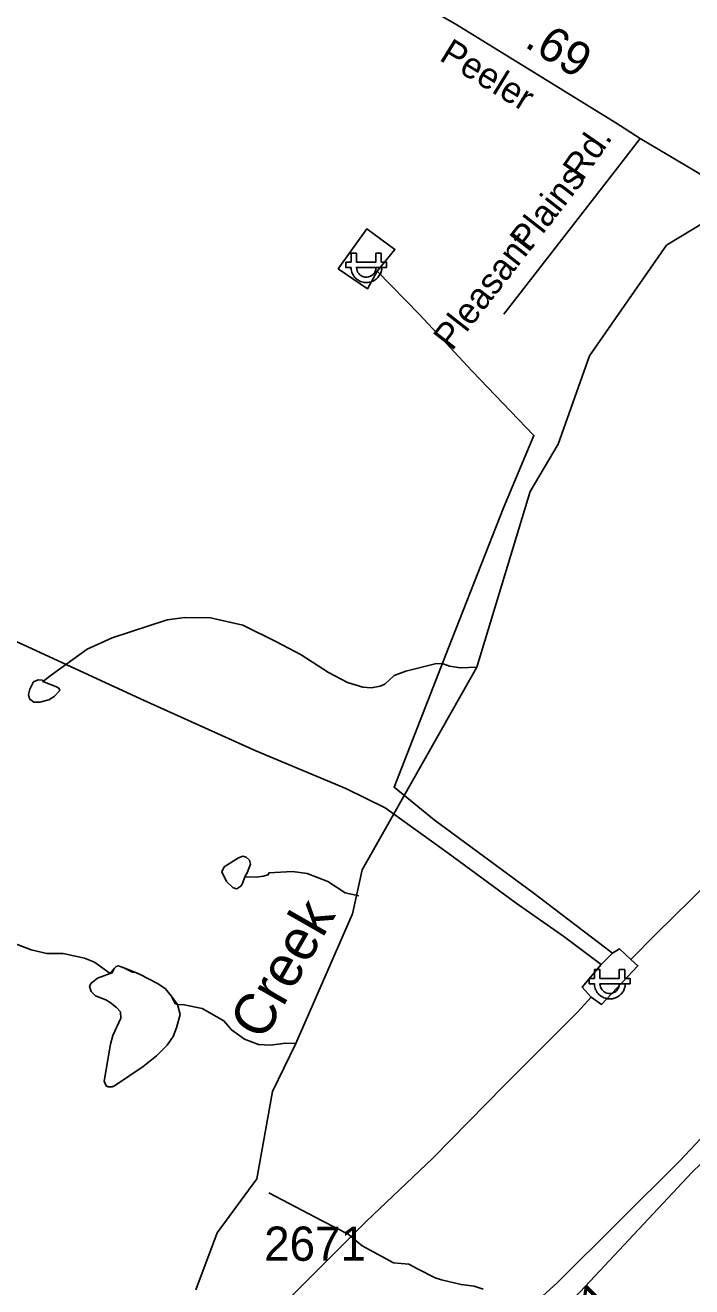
# Model space of a CAD drawing. Extents: x 1473865 to 1648260, y 639067 to 773536.
# Drawn here: x 1544745 to 1547180, y 678674 to 683282 of the extents above; entities that cross this region are included whole.
import ezdxf

# ---------------------------------------------------------------- set-up
doc = ezdxf.new("R2010")
doc.units = 0
for name, color, linetype in [('Exist Hydrographic Creek Single Shore', 7, 'Continuous'), ('Exist Hydrographic Creek Single Shore Label', 7, 'Continuous'), ('Exist Hydrographic Misc Water Feature', 7, 'Continuous'), ('Exist Road Non-System Type 51', 7, 'Continuous'), ('Exist Road Non-System Type 51 Label', 7, 'Continuous'), ('Exist Road Primary Interstate Divided Center Attributed', 7, 'Continuous'), ('Exist Road Primary Interstate Mileage Hundredths English Label', 7, 'Continuous'), ('Exist Road Secondary Mileage Hundredths English Label', 7, 'Continuous'), ('Exist Road Secondary Type 51 Attributed', 7, 'Continuous'), ('Exist Road Secondary Type 51 Label', 7, 'Continuous'), ('Exist Road Secondary Type 51 Number Label', 7, 'Continuous'), ('Exist Utilities Electrical Power Substation CELL', 7, 'Continuous'), ('Exist Utilities Electrical Transmission Line', 7, 'Continuous')]:
    doc.layers.add(name, color=color, linetype=linetype)

msp = doc.modelspace()

# ---------------------------------------------------------------- linework, layer by layer
at = {"layer": 'Exist Hydrographic Creek Single Shore'}
msp.add_lwpolyline([(1545368.4, 678662.8), (1545446.4, 678871.3), (1545591.5, 679068.6), (1545648.3, 679387), (1545733.7, 679563), (1545940.5, 680036.5), (1545976.4, 680196.6), (1546395.6, 680937.3), (1546590.5, 681579.2), (1546692.5, 681751.2), (1546806.5, 682073.8), (1547087.5, 682478.4), (1547365.7, 682646.1), (1547745.5, 682977.2), (1548409.5, 683275.6), (1548484.5, 683280.7)], dxfattribs=at)
at = {"layer": 'Exist Hydrographic Misc Water Feature'}
for points in [[(1546395.6, 680937.3), (1546335.4, 680934.4), (1546295.5, 680941), (1546271.6, 680949.7), (1546247.6, 680950.2), (1546135.3, 680922.1), (1546092.9, 680906.5), (1546058.5, 680875.2), (1546042.3, 680867.3), (1546010.2, 680861.4), (1545978.2, 680864.5), (1545922.5, 680881.2), (1545852.9, 680917.9), (1545753.9, 680981.5), (1545662.7, 681029.3), (1545539.7, 681090.8), (1545422, 681117), (1545327.9, 681118.1), (1545263.7, 681109.5), (1545062.7, 681044.7), (1544972.1, 681002.2), (1544844.5, 680912), (1544810.1, 680884.8)], [(1544810.1, 680884.8), (1544808.1, 680889), (1544792.2, 680890.9), (1544776, 680883), (1544761.5, 680857.1), (1544757.2, 680837.5), (1544761, 680821), (1544776.8, 680809.2), (1544798.9, 680808.7), (1544831.1, 680817.9), (1544851.2, 680829.8), (1544871.5, 680851.6), (1544867.6, 680859.9), (1544859.7, 680865.8), (1544810.1, 680884.8)], [(1545547.2, 680170.8), (1545555.5, 680186.2), (1545567.8, 680217.9), (1545564.2, 680232), (1545552.3, 680242.9), (1545540.2, 680246.4), (1545524.1, 680241), (1545471.7, 680207.6), (1545463.4, 680189.7), (1545480.7, 680154.1), (1545504.5, 680131.4), (1545518.4, 680127.1), (1545532.5, 680136.6), (1545538.7, 680147.1), (1545547.2, 680170.8)], [(1545964.2, 680101.6), (1545914.4, 680112.5), (1545851.1, 680154), (1545775.3, 680183.4), (1545721.5, 680190.2), (1545635.4, 680185.4), (1545633.3, 680178.9), (1545615, 680173.5), (1545591, 680169.9), (1545547.2, 680170.8)], [(1545055.2, 679818), (1544998, 679859.4), (1544962.2, 679874), (1544884.3, 679891.2), (1544824.5, 679891.6), (1544766.4, 679905), (1544639.2, 679952.8), (1544531.9, 679990.2)], [(1545301.6, 679704.7), (1545293.6, 679708.1), (1545278.2, 679736.3), (1545256.6, 679763), (1545228.8, 679781.6), (1545165.3, 679814.1), (1545145.4, 679822.7), (1545137.4, 679822.9), (1545105.7, 679839.1), (1545085.7, 679846.1), (1545077.7, 679843.8), (1545071.7, 679838.2), (1545063.4, 679820.3), (1545055.2, 679818)], [(1545301.6, 679704.7), (1545278.2, 679736.3), (1545256.6, 679763), (1545228.8, 679781.6), (1545165.3, 679814.1), (1545145.4, 679822.7), (1545105.7, 679839.1), (1545085.7, 679846.1), (1545077.7, 679843.8), (1545071.7, 679838.2), (1545055.2, 679818)], [(1545055.2, 679818), (1545009.1, 679800.9), (1544984.7, 679781.6), (1544980.6, 679771.1), (1544986.2, 679752.9), (1545002.1, 679737), (1545039.8, 679722.3), (1545055.8, 679712.1), (1545079.3, 679693.6), (1545093.2, 679677.7), (1545094.8, 679655.5), (1545065.8, 679592.1), (1545057.2, 679560.3), (1545033.1, 679424.5), (1545040.8, 679408), (1545048.7, 679404.5), (1545062.8, 679404.2), (1545070.9, 679408.2), (1545175.9, 679478.3), (1545224.7, 679517.5), (1545263.3, 679556.9), (1545285.9, 679588.5), (1545298.2, 679620.2), (1545311, 679668.4), (1545301.6, 679704.7)], [(1545733.7, 679563), (1545697.6, 679563.8), (1545641.4, 679556.7), (1545597.5, 679559.2), (1545545.8, 679578.3), (1545498.3, 679612.9), (1545470.9, 679645.5), (1545391.5, 679690.5), (1545325.6, 679704.2), (1545301.6, 679704.7)], [(1545635, 679016.9), (1545829.5, 678915.2), (1545924.7, 678865.7), (1545975.9, 678823.7), (1546091.1, 678761.5), (1546147.1, 678756.2), (1546178.8, 678740), (1546242.3, 678706.7), (1546266.2, 678698.8), (1546337.8, 678681.8), (1546385.9, 678676.7), (1546417.7, 678664.6)]]:
    msp.add_lwpolyline(points, dxfattribs=at)
at = {"layer": 'Exist Road Non-System Type 51'}
msp.add_lwpolyline([(1546991.5, 682867.5), (1546897.1, 682745), (1546493.5, 682226.9)], dxfattribs=at)
at = {"layer": 'Exist Road Primary Interstate Divided Center Attributed'}
for points in [[(1547927.6, 679959.1), (1547665, 679696.7), (1547137.2, 679133.4), (1546688.6, 678688.1), (1546515.6, 678531.1), (1546343, 678358.3), (1546130.2, 678133.3), (1545997.9, 678008.7), (1545716.7, 677735.5)], [(1545665.3, 677560.9), (1545817.8, 677689.5), (1546066, 677932.4), (1546230.6, 678105.2), (1546314.9, 678197.6), (1546527.7, 678419), (1546772.6, 678656), (1547181.1, 679092.6), (1547832.6, 679718.4), (1547951.3, 679831.3)]]:
    msp.add_lwpolyline(points, dxfattribs=at)
at = {"layer": 'Exist Road Secondary Type 51 Attributed'}
msp.add_lwpolyline([(1547365.7, 682646.1), (1546991.5, 682867.5), (1546903.4, 682925.7), (1546322.1, 683282.8), (1545882.3, 683537.7), (1545634.3, 683693.5), (1545420.5, 683817.6), (1545238.4, 683927.3), (1544957.6, 684083.9)], dxfattribs=at)
at = {"layer": 'Exist Utilities Electrical Power Substation CELL'}
for points in [[(1545916.1, 682416.4), (1545935.6, 682416.4), (1545935.6, 682448.6), (1545955.4, 682448.6), (1545955.4, 682416.4), (1546026.2, 682416.4), (1546026.2, 682448.6), (1546046.1, 682448.6), (1546046.1, 682416.4), (1546065.6, 682416.4), (1546065.6, 682397), (1546046.1, 682397), (1546026.2, 682397), (1545955.4, 682397), (1545956.1, 682390.8), (1545957.3, 682385.5), (1545959.7, 682379.9), (1545963.4, 682374.5), (1545968.1, 682369.7), (1545970.7, 682367.7), (1545973.7, 682366), (1545977.5, 682363.9), (1545981.7, 682362.6), (1545986.5, 682361.7), (1545990.1, 682361.4), (1545994.3, 682361.5), (1545999, 682362.2), (1546003.3, 682363.5), (1546006.3, 682364.7), (1546009.6, 682366.5), (1546013, 682368.9), (1546016.1, 682371.7), (1546018.8, 682374.6), (1546020.9, 682377.5), (1546022.2, 682379.9), (1546023.7, 682382.6), (1546025, 682386.2), (1546025.5, 682388.4), (1546026.3, 682392.1), (1546026.6, 682395), (1546026.7, 682397), (1546048.3, 682397), (1546048, 682393.6), (1546047.6, 682390.9), (1546047.1, 682387.6), (1546046.3, 682384.2), (1546045.3, 682380.5), (1546044.2, 682377.4), (1546042.9, 682374.2), (1546041.1, 682370.7), (1546038.8, 682367.1), (1546036.3, 682363.5), (1546033.7, 682360.4), (1546031, 682357.7), (1546027.4, 682354.5), (1546023.6, 682351.6), (1546019.4, 682349.1), (1546015, 682346.8), (1546011.7, 682345.4), (1546008.5, 682344.4), (1546005.4, 682343.5), (1546001.6, 682342.7), (1545997.9, 682342.2), (1545994.4, 682341.9), (1545990, 682341.9), (1545987, 682342.1), (1545983.6, 682342.5), (1545980, 682343.2), (1545975.2, 682344.3), (1545970.2, 682346.2), (1545965.7, 682348.2), (1545962.2, 682350.2), (1545958, 682353), (1545954.8, 682355.7), (1545952.9, 682357.3), (1545950.5, 682359.7), (1545948.5, 682361.9), (1545945.8, 682365.2), (1545943.1, 682369.5), (1545941.2, 682373.2), (1545939.6, 682376.6), (1545938.5, 682379.7), (1545936.9, 682384.9), (1545936, 682389.3), (1545935.6, 682393.1), (1545935.3, 682397), (1545916.1, 682397)], [(1546805.4, 679799.9), (1546824.9, 679799.9), (1546824.9, 679832.2), (1546844.7, 679832.2), (1546844.7, 679799.9), (1546915.6, 679799.9), (1546915.6, 679832.2), (1546935.4, 679832.2), (1546935.4, 679799.9), (1546954.9, 679799.9), (1546954.9, 679780.5), (1546935.4, 679780.5), (1546915.6, 679780.5), (1546844.7, 679780.5), (1546845.4, 679774.3), (1546846.6, 679769), (1546849, 679763.4), (1546852.7, 679758), (1546857.4, 679753.2), (1546860, 679751.2), (1546863, 679749.5), (1546866.8, 679747.5), (1546871, 679746.1), (1546875.8, 679745.2), (1546879.4, 679744.9), (1546883.6, 679745), (1546888.4, 679745.7), (1546892.6, 679747), (1546895.6, 679748.2), (1546898.9, 679750), (1546902.3, 679752.4), (1546905.5, 679755.2), (1546908.1, 679758.1), (1546910.3, 679761), (1546911.6, 679763.4), (1546913, 679766.1), (1546914.3, 679769.7), (1546914.8, 679771.9), (1546915.6, 679775.6), (1546915.9, 679778.5), (1546916, 679780.5), (1546937.6, 679780.5), (1546937.3, 679777.1), (1546936.9, 679774.4), (1546936.4, 679771.1), (1546935.6, 679767.7), (1546934.6, 679764), (1546933.5, 679760.9), (1546932.2, 679757.7), (1546930.4, 679754.2), (1546928.1, 679750.6), (1546925.6, 679747), (1546923, 679743.9), (1546920.3, 679741.2), (1546916.7, 679738), (1546912.9, 679735.1), (1546908.7, 679732.6), (1546904.3, 679730.3), (1546901, 679728.9), (1546897.9, 679727.9), (1546894.7, 679727), (1546890.9, 679726.2), (1546887.2, 679725.7), (1546883.8, 679725.4), (1546879.4, 679725.4), (1546876.4, 679725.6), (1546872.9, 679726), (1546869.3, 679726.7), (1546864.5, 679727.8), (1546859.5, 679729.7), (1546855.1, 679731.7), (1546851.5, 679733.8), (1546847.3, 679736.5), (1546844.1, 679739.2), (1546842.3, 679740.8), (1546839.8, 679743.2), (1546837.9, 679745.4), (1546835.1, 679748.7), (1546832.4, 679753), (1546830.5, 679756.7), (1546828.9, 679760.1), (1546827.8, 679763.2), (1546826.2, 679768.4), (1546825.3, 679772.8), (1546824.9, 679776.6), (1546824.6, 679780.5), (1546805.4, 679780.5)]]:
    msp.add_lwpolyline(points, close=True, dxfattribs=at)
at = {"layer": 'Exist Utilities Electrical Transmission Line'}
msp.add_line((1546890.2, 679892.4), (1546849.3, 679851), dxfattribs=at)
for points in [[(1546957.7, 679869.1), (1547049.2, 679961.5), (1547246.4, 680154.8), (1547749.5, 680648.9), (1548152.5, 681037.5), (1548571.8, 681456.1), (1548917.9, 681803.9), (1549164.5, 682055.4), (1549494.1, 682373.6), (1549825.7, 682689.4), (1550200.6, 683074.9), (1550532.4, 683404.7), (1550731.8, 683595.2), (1550882.2, 683732.4), (1551002.3, 683850.3), (1551037.8, 683935.6), (1551169.8, 684269.3), (1551332.8, 684660.4), (1551426.5, 684872.6), (1551648.8, 685000.6), (1552131.7, 685280), (1552497.3, 685491.3), (1552737.8, 685629.1)], [(1546030.5, 682383.8), (1546095.9, 682462.7), (1545993.4, 682538.4), (1545888.8, 682392.3), (1545995.3, 682318.5), (1546030.5, 682383.8)], [(1546890.2, 679892.4), (1546600.1, 680113.6), (1546238.9, 680380), (1546093, 680498.6), (1546292, 681007.1), (1546493, 681519.5), (1546603.8, 681783.5), (1546378, 682017.6), (1546185.7, 682225), (1546030.5, 682383.8)], [(1541958.3, 681461.1), (1542040.9, 681599.7), (1542097, 681720.6), (1542343.3, 681632.2), (1542752.9, 681494.9), (1542919.9, 681437.9), (1543061, 681393.2), (1543386.9, 681387.4), (1543802.8, 681383.8), (1543976.9, 681382.7), (1544339.5, 681198.3), (1544752.2, 681012.9), (1545166.7, 680821.5), (1545587.3, 680631.9), (1545916.9, 680494), (1546059.7, 680423.2), (1546290.7, 680257.1), (1546539.3, 680074.6), (1546713.1, 679953.6), (1546849.3, 679851)], [(1546957.7, 679869.1), (1546916.3, 679907.9), (1546890.2, 679892.4)], [(1546849.3, 679851), (1546779.8, 679768.4), (1546813.3, 679731.7)], [(1546813.3, 679731.7), (1546850.8, 679705.1), (1546983.3, 679846.7), (1546957.7, 679869.1)], [(1545351.3, 678272.1), (1545990.8, 678912.5), (1546234.8, 679144.1), (1546495.4, 679409.6), (1546762.4, 679676.7), (1546813.3, 679731.7)]]:
    msp.add_lwpolyline(points, dxfattribs=at)

# ---------------------------------------------------------------- texts
at = {"layer": 'Exist Hydrographic Creek Single Shore Label'}
msp.add_text('Creek', height=150, rotation=60.1721, dxfattribs=at).set_placement((1545615, 679567.8))
at = {"layer": 'Exist Road Non-System Type 51 Label'}
for s, rotation, p in [('Rd.', 55.2237, (1546780.6, 682709.5)), ('Plains', 52.0785, (1546583.2, 682448.6)), ('Pleasant', 52.0785, (1546304.2, 682089.3))]:
    msp.add_text(s, height=95, rotation=rotation, dxfattribs=at).set_placement(p)
at = {"layer": 'Exist Road Primary Interstate Mileage Hundredths English Label'}
msp.add_text('1.11', height=125, rotation=44.2443, dxfattribs=at).set_placement((1546678.2, 678389.6))
at = {"layer": 'Exist Road Secondary Mileage Hundredths English Label'}
msp.add_text('.69', height=125, rotation=328.4359, dxfattribs=at).set_placement((1546565, 683205.6))
at = {"layer": 'Exist Road Secondary Type 51 Label'}
msp.add_text('Peeler', height=95, rotation=328.4359, dxfattribs=at).set_placement((1546253.9, 683156.3))
at = {"layer": 'Exist Road Secondary Type 51 Number Label'}
msp.add_text('2671', height=125, dxfattribs=at).set_placement((1545618.1, 678768.8))

doc.saveas('drawing.dxf')
